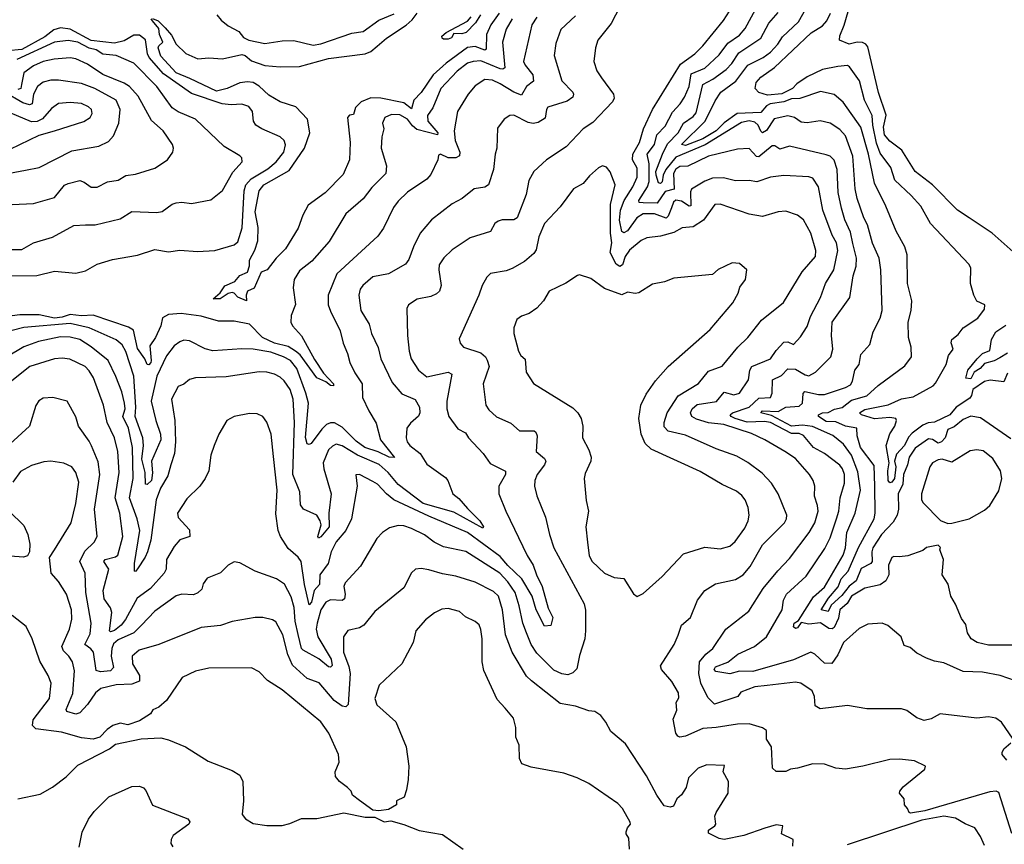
# Model space of a CAD drawing. Extents: x 1246230 to 1426786, y 660032 to 763141.
# Tile 558 of 566: x 1375854 to 1380958, y 730150 to 734421. Entities that reach past the tile are written whole.
import ezdxf

# ---------------------------------------------------------------- set-up
doc = ezdxf.new("R2010")
doc.units = 0

msp = doc.modelspace()

# ---------------------------------------------------------------- linework, layer by layer
at = {"layer": '0CON10XD'}
for points in [[(1381015, 730996.9), (1380935.8, 731024.2), (1380845, 731041.8), (1380745, 731045.5), (1380645, 731090.6), (1380595, 731098.1), (1380554.6, 731114.6), (1380505, 731140.8), (1380469.7, 731169.7), (1380439.2, 731179.2), (1380423.3, 731225), (1380353.3, 731283.3), (1380325, 731295.6), (1380250.4, 731289.6), (1380205, 731267.8), (1380125, 731195.6), (1380095, 731130.6), (1380063.1, 731086.9), (1380025, 731088.9), (1379975, 731135.6), (1379955, 731145.6), (1379865, 731106.3), (1379655, 731045.2), (1379585, 731046.9), (1379535, 731033.3), (1379462.6, 731045), (1379453.5, 731055), (1379461.2, 731068.8), (1379525, 731093.7), (1379576.2, 731135), (1379663.2, 731175), (1379725.4, 731224.6), (1379805.9, 731365), (1379813.9, 731415), (1379828.7, 731445), (1379930.5, 731539.5), (1380027.8, 731682.2), (1380055, 731736.9), (1380088.1, 731835), (1380099.5, 731875), (1380106.6, 731945), (1380129.9, 732020.1), (1380128.9, 732065), (1380119.7, 732095), (1380105, 732113.2), (1380025, 732174.6), (1379968.2, 732205), (1379917.2, 732267.2), (1379895, 732277.6), (1379855, 732278.2), (1379745, 732335.3), (1379715, 732340.3), (1379625, 732337.1), (1379563.1, 732355), (1379542.2, 732365), (1379536.9, 732375), (1379548.8, 732385), (1379635, 732414.8), (1379685, 732461.1), (1379745, 732463.9), (1379753.7, 732486.3), (1379756.2, 732555), (1379802.2, 732577.8), (1379835, 732612.9), (1379875, 732611.1), (1379925, 732581.2), (1379945, 732576.9), (1379978.9, 732595), (1380057.8, 732675), (1380069.5, 732715), (1380061.5, 732785), (1380066, 732854), (1380157.3, 732982.7), (1380173.4, 733095), (1380189.7, 733145), (1380191.4, 733185), (1380172.3, 733262.3), (1380160.2, 733320.2), (1380130.8, 733385), (1380113.4, 733445), (1380096, 733526), (1380091.7, 733645), (1380075, 733693.3), (1380055, 733713.6), (1380035, 733721.8), (1379845, 733765.4), (1379795, 733750.8), (1379767.9, 733767.9), (1379755, 733768), (1379685, 733710.7), (1379673, 733713), (1379635, 733753.8), (1379575, 733750.4), (1379425, 733714), (1379317.1, 733662.9), (1379275, 733659.8), (1379255, 733647.1), (1379243.4, 733625), (1379246.1, 733543.9), (1379199.1, 733530.9), (1379159, 733471), (1379085, 733471.6), (1379064.7, 733474.7), (1379063.4, 733485), (1379108.6, 733555), (1379117.7, 733582.3), (1379116.7, 733675), (1379107.3, 733725), (1379144.1, 733775), (1379157, 733825), (1379199.7, 733870.3), (1379237.8, 733942.2), (1379278, 733985), (1379300.5, 734019.5), (1379323.7, 734075), (1379335, 734140.3), (1379405, 734169.3), (1379480.4, 734239.6), (1379525, 734300), (1379585, 734340.7), (1379614.7, 734375), (1379690.5, 734515)], [(1381019.8, 733205), (1380895, 733315.5), (1380775.4, 733395), (1380715, 733433.9), (1380585, 733566.5), (1380495.2, 733635.2), (1380427.3, 733745), (1380365, 733791.2), (1380336.6, 733825), (1380332.1, 733865), (1380345, 733926.2), (1380305, 734044), (1380250.7, 734280.7), (1380240, 734295), (1380222.7, 734302.7), (1380195, 734304), (1380153.8, 734293.8), (1380104, 734315), (1380105, 734337.5), (1380127.4, 734392.6), (1380159.7, 734505)], [(1378965, 734487.1), (1378919.4, 734400.6), (1378850.6, 734315), (1378838.6, 734275), (1378829.4, 734205), (1378845, 734156.2), (1378869.1, 734119.1), (1378932.7, 734035), (1378934.6, 734015), (1378926.2, 733995), (1378825, 733889.2), (1378774.2, 733855), (1378687.4, 733762.6), (1378585, 733694.4), (1378518.9, 733635), (1378492.5, 733587.5), (1378479.2, 733515), (1378432.5, 733395), (1378415, 733384.3), (1378355, 733384.4), (1378335, 733378.1), (1378317.5, 733365), (1378295, 733324.3), (1378189.1, 733290.9), (1378095, 733228.5), (1378052.5, 733187.5), (1378028.8, 733151.2), (1378026.2, 733126.2), (1378038.6, 733045), (1378030, 733015), (1378015, 733000.6), (1377985, 732986.9), (1377915, 732973.1), (1377868.8, 732945), (1377860, 732925), (1377864.6, 732785.4), (1377872.1, 732705), (1377884, 732664), (1377921.9, 732605), (1377965, 732570.9), (1378075, 732595.6), (1378093.3, 732585), (1378068.8, 732445), (1378068.8, 732405), (1378079.2, 732365), (1378125, 732302.5), (1378165, 732281.4), (1378180.4, 732255), (1378257.1, 732175), (1378292.4, 732122.4), (1378372.1, 732082.1), (1378371.5, 732065), (1378337.1, 732005), (1378338.5, 731965), (1378373.1, 731875), (1378485.2, 731645.2), (1378515.7, 731595.7), (1378532.8, 731545), (1378563.1, 731485), (1378592.9, 731372.9), (1378617.2, 731325), (1378606.6, 731283.4), (1378575, 731279.6), (1378531.6, 731365), (1378510.2, 731435), (1378456, 731525), (1378383.9, 731593.9), (1378345, 731640.2), (1378175.4, 731764.6), (1377975, 731849), (1377794.1, 731934.1), (1377754.8, 731964.8), (1377709.5, 732015), (1377685, 732030), (1377615, 732065.7), (1377596.4, 732063.6), (1377602.5, 732005), (1377574.6, 731835), (1377544.8, 731775.2), (1377495, 731717.3), (1377467.8, 731665), (1377453.1, 731605), (1377410.6, 731545), (1377407.8, 731495), (1377380.5, 731465), (1377366.3, 731405), (1377355, 731390), (1377329.8, 731495), (1377312.7, 731615), (1377297.3, 731637.3), (1377245, 731681.5), (1377205.4, 731745), (1377193.8, 731775), (1377181.6, 731861.6), (1377188.8, 731985), (1377169.1, 732159.1), (1377156.9, 732275), (1377135, 732336.7), (1377114, 732365), (1377085, 732380), (1377045, 732380.6), (1376965, 732365.5), (1376928, 732345), (1376885.7, 732275), (1376861.4, 732215), (1376844.4, 732165), (1376834.4, 732085), (1376815.6, 732045), (1376787.1, 732005), (1376721.3, 731938.7), (1376672.7, 731865), (1376675, 731843.3), (1376735, 731779.2), (1376735.6, 731745), (1376685, 731726.5), (1376655, 731691.9), (1376615.7, 731625.7), (1376612.9, 731575), (1376603.2, 731555), (1376531.6, 731475), (1376463.4, 731425), (1376402.9, 731315), (1376379.6, 731285)], [(1378339.4, 734455), (1378295.6, 734395), (1378274.4, 734345), (1378272.1, 734267.9), (1378265, 734263.9), (1378215, 734282.2), (1378175, 734276.4), (1378064.7, 734195.3), (1377996.7, 734135), (1377935.7, 734044.3), (1377896.2, 734005), (1377885, 733959.7), (1377845, 733991.2), (1377726.1, 734013.9), (1377675, 734016), (1377624, 733996), (1377595, 733966.4), (1377585, 733929.4), (1377563.1, 733926.9), (1377553.5, 733915), (1377567.1, 733785), (1377563.5, 733695), (1377530.9, 733619.1), (1377436.7, 733525), (1377350.1, 733459.9), (1377322.1, 733407.9), (1377298.3, 733341.7), (1377231.4, 733235), (1377183.6, 733186.4), (1377136, 733125), (1377106.6, 733113.4), (1377070, 733030), (1377034.4, 733015), (1377027.8, 732995), (1377030, 732965), (1376985, 732984), (1376965.7, 733005), (1376955, 733007.9), (1376935, 733002.7), (1376892.5, 732975), (1376856.2, 732975), (1376893.4, 733006.6), (1376917.7, 733042.3), (1376970, 733065), (1376994.4, 733095.6), (1377035, 733113.3), (1377046, 733146), (1377046, 733175), (1377072.7, 733227.3), (1377087.8, 733275), (1377090, 733345), (1377074.2, 733425), (1377094.6, 733535), (1377119.5, 733565), (1377250.1, 733639.9), (1377331.2, 733755), (1377357.6, 733835), (1377346.7, 733905), (1377285, 733970), (1377205, 733994.8), (1377145, 734030.2), (1377095, 734077.2), (1377065, 734095.9), (1377035, 734099.8), (1376995, 734094.8), (1376929.1, 734065), (1376875, 734050.7), (1376736.3, 734116.4), (1376665.7, 734145), (1376585, 734232.5), (1376571.9, 734275), (1376575, 734286.2), (1376596.2, 734305), (1376579.3, 734345), (1376574.6, 734375), (1376541.8, 734415), (1376536.2, 734425)], [(1376542.2, 734427.8), (1376571.9, 734415), (1376608, 734378), (1376640.5, 734340.5), (1376666, 734295), (1376715, 734246.2), (1376777.5, 734217.5), (1376835, 734223.1), (1376905, 734218.8), (1377005, 734241.4), (1377022.2, 734235), (1377055, 734208.2), (1377125, 734183.2), (1377205, 734176.6), (1377305, 734178.6), (1377455, 734220.7), (1377645, 734244.2), (1377675, 734256.3), (1377706.2, 734283.8), (1377756.1, 734325), (1377856.9, 734393.1), (1377889.2, 734420.8), (1377915, 734455.3)], [(1381003.1, 730695), (1380943.1, 730783.1), (1380913.8, 730803.8), (1380875, 730810), (1380815, 730803.1), (1380625, 730825.6), (1380579.4, 730800.6), (1380541.7, 730791.7), (1380505, 730804.4), (1380452.8, 730842.8), (1380425, 730851.9), (1380245, 730852.2), (1380145, 730869.4), (1380002.4, 730852.4), (1379977.2, 730867.2), (1379974.6, 730915), (1379962.2, 730945), (1379903.8, 730985), (1379875, 730989.6), (1379727.7, 730972.3), (1379665, 730966.5), (1379592.6, 730937.4), (1379576.7, 730915), (1379455, 730876.2), (1379420.5, 730910.5), (1379385.5, 730985.5), (1379374.8, 731035), (1379377.5, 731095), (1379410.8, 731135), (1379446.3, 731163.7), (1379514.4, 731265), (1379632.8, 731357.2), (1379708.2, 731475), (1379783, 731567), (1379845, 731631.1), (1379946.3, 731765), (1379975, 731815.6), (1379993.5, 731875), (1379990, 731905), (1379973.3, 731953.3), (1379975.5, 732005.5), (1379966.9, 732035), (1379948.1, 732065), (1379875, 732148.9), (1379820.8, 732185), (1379717.1, 732245), (1379647.3, 732277.3), (1379503.6, 732325), (1379425, 732333), (1379362.3, 732352.3), (1379337.5, 732365), (1379330.7, 732385), (1379339.2, 732405), (1379365, 732427.1), (1379465.7, 732444.3), (1379505, 732491.8), (1379555, 732478.2), (1379585, 732487.1), (1379632.1, 732555), (1379637.8, 732605), (1379649.2, 732625), (1379746.5, 732665), (1379775, 732707.8), (1379815, 732751.5), (1379835, 732752.5), (1379865, 732738), (1379901.4, 732778.6), (1379935, 732831.4), (1379953.1, 732883.1), (1380005, 732981.4), (1380030.7, 733055), (1380074.5, 733125.5), (1380094.7, 733225), (1380088.6, 733265), (1380065.7, 733305), (1380017.1, 733435), (1379995, 733556), (1379965, 733599.4), (1379945, 733607.9), (1379815, 733613.8), (1379745, 733604.6), (1379675, 733581.2), (1379635, 733588.8), (1379565, 733586.5), (1379502.6, 733602.6), (1379445, 733600), (1379405, 733584.7), (1379336.7, 733543.3), (1379330.8, 733529.2), (1379333, 733457), (1379325, 733455.5), (1379285, 733481.3), (1379255, 733485.9), (1379243.7, 733476.3), (1379233.2, 733446.8), (1379215, 733402.9), (1379205, 733392.6), (1379145, 733415.2), (1379085, 733415.2), (1379052.5, 733395), (1379005, 733327.9), (1378985, 733317.9), (1378975, 733323.3), (1378962.7, 733382.7), (1378968.9, 733435), (1378987.8, 733485), (1379032.5, 733555), (1379054.8, 733605), (1379055, 733651.2), (1379030, 733695), (1379032.7, 733725), (1379066.7, 733785), (1379088.1, 733855), (1379135, 733956.5), (1379279.4, 734190.6), (1379353.6, 734245), (1379395.4, 734285), (1379502.4, 734417.6), (1379532.7, 734465)], [(1381015, 731181.5), (1380875, 731182), (1380816.2, 731195), (1380785.7, 731215), (1380766.9, 731245), (1380758.6, 731288.6), (1380735, 731320), (1380704.5, 731394.5), (1380680.8, 731435), (1380666.9, 731496.9), (1380635.7, 731545), (1380642, 731625), (1380623.8, 731675), (1380626.7, 731686.7), (1380615, 731700), (1380555, 731686.7), (1380535, 731672), (1380457.5, 731645), (1380415, 731638.6), (1380385, 731641.2), (1380374.2, 731635), (1380357.8, 731595), (1380359.6, 731545), (1380343.3, 731515), (1380315, 731493.2), (1380235, 731476.9), (1380165, 731434.7), (1380142.9, 731397.1), (1380105, 731365.3), (1380098.6, 731321.4), (1380075, 731272.8), (1380065, 731266.7), (1380047.6, 731267.6), (1380005, 731298), (1379945, 731289.5), (1379905, 731299.5), (1379885, 731272), (1379875, 731268.5), (1379865, 731276.7), (1379868.9, 731295), (1379891.2, 731308.8), (1379968.3, 731431.8), (1380025, 731481.8), (1380122.5, 731647.5), (1380133.9, 731685), (1380140.7, 731765), (1380185.2, 731865), (1380212.3, 731985), (1380199.2, 732079.2), (1380165, 732164.7), (1380125, 732221.9), (1380068.1, 732268.1), (1379963.2, 732313.2), (1379911.6, 732321.6), (1379855, 732315.9), (1379751.5, 732371.5), (1379695.6, 732385), (1379705, 732395.2), (1379785, 732391.7), (1379825, 732413.8), (1379895, 732418.9), (1379912, 732435), (1379914.4, 732485.6), (1379924.2, 732495.7), (1379995, 732480.6), (1380025, 732480.6), (1380135, 732515.3), (1380159.9, 732530.1), (1380171.6, 732548.4), (1380182.7, 732605), (1380204.6, 732635), (1380213.7, 732686.4), (1380260.6, 732739.4), (1380277.5, 732805), (1380314.6, 732875.4), (1380325.4, 732915), (1380318.4, 733125), (1380308.2, 733185), (1380274.2, 733264.2), (1380248.7, 733358.7), (1380229.4, 733395), (1380194.7, 733495), (1380184.3, 733545), (1380171.7, 733715), (1380135, 733819.5), (1380105, 733851.5), (1380055, 733885.4), (1380002.6, 733897.4), (1379935, 733887.3), (1379905, 733889.7), (1379870.6, 733915), (1379835, 733923.1), (1379765, 733908.1), (1379725, 733847.9), (1379705, 733835.3), (1379695, 733843.8), (1379681, 733875), (1379665, 733890.2), (1379635, 733897), (1379595, 733888.9), (1379407.4, 733772.6), (1379255, 733708.9), (1379202.4, 733645), (1379189.2, 733615), (1379185, 733580.7), (1379175, 733573.3), (1379166.1, 733576.1), (1379152.5, 733615), (1379152.2, 733635), (1379185.7, 733724.3), (1379212.4, 733777.6), (1379266.7, 733835), (1379294.9, 733885.1), (1379345, 733919.2), (1379361.3, 733938.7), (1379394.6, 734085.4), (1379446.8, 734113.2), (1379516.8, 734163.2), (1379545, 734193.5), (1379581, 734249), (1379695.2, 734324.8), (1379737.8, 734402.2), (1379785, 734458.9)], [(1380990.9, 732250.9), (1380835, 732359.5), (1380785, 732367.1), (1380745, 732349.7), (1380698.1, 732311.9), (1380665, 732297.8), (1380651.1, 732255), (1380631.4, 732235), (1380615, 732227.7), (1380585, 732247.1), (1380565, 732250.4), (1380495, 732201.6), (1380463.8, 732155), (1380455.8, 732115), (1380435.2, 732065), (1380431.5, 732015), (1380406.7, 731965), (1380408.7, 731885), (1380401.6, 731855), (1380380.8, 731819.2), (1380321, 731755), (1380276.8, 731685), (1380270.7, 731665), (1380272.8, 731615), (1380265, 731604.1), (1380215, 731578.1), (1380189.9, 731515), (1380153.3, 731486.7), (1380115, 731437.9), (1380060.8, 731389.2), (1380043.9, 731356.1), (1380007.8, 731365), (1380046.6, 731425), (1380096.8, 731483.2), (1380111.8, 731525), (1380149.2, 731565), (1380202.6, 731687.4), (1380283, 731835), (1380288.7, 731865), (1380287.4, 732005), (1380282.3, 732112.3), (1380211.6, 732205), (1380194.7, 732265), (1380192.5, 732305), (1380135, 732315.4), (1380085, 732338.8), (1380035, 732340.2), (1379994.2, 732365), (1379994.4, 732375), (1380015.4, 732384.6), (1380045, 732385.8), (1380076.8, 732403.2), (1380117.6, 732412.4), (1380165, 732451), (1380245, 732472.9), (1380303.8, 732526.2), (1380441.3, 732628.7), (1380477.1, 732675), (1380474.5, 732725), (1380461.5, 732775), (1380458.9, 732855), (1380475.4, 732915), (1380478.2, 732965), (1380455.5, 733055), (1380453.6, 733203.6), (1380442.5, 733245), (1380396.5, 733325), (1380343.6, 733455), (1380284.7, 733575), (1380253.3, 733725), (1380213.5, 733865), (1380123.1, 733993.1), (1380075, 734033.3), (1380005, 734049.5), (1379897.2, 734012.7), (1379855, 734011.3), (1379815, 733995.8), (1379744.1, 733985.9), (1379725.4, 733974.6), (1379695, 733940.2), (1379572.5, 733935), (1379505, 733887), (1379463.3, 733845), (1379395, 733804.7), (1379305, 733770), (1379285, 733774.3), (1379407.4, 733895), (1379459, 734001), (1379487.7, 734045), (1379566.6, 734103.4), (1379628.4, 734185), (1379707.1, 734225), (1379745, 734253.2), (1379784.3, 734295), (1379808.3, 734331.7), (1379890.1, 734409.9), (1379935, 734490)], [(1380975, 732590.6), (1380954.7, 732545.3), (1380885, 732554.2), (1380855, 732547.4), (1380795, 732506.5), (1380788.3, 732475), (1380778.7, 732461.3), (1380707.8, 732415), (1380674.9, 732375.1), (1380595, 732335.8), (1380563.6, 732333.6), (1380535, 732321.5), (1380479.9, 732280.1), (1380461.5, 732258.5), (1380440.2, 732215), (1380398.9, 732171.1), (1380389, 732135), (1380395.1, 732105), (1380388.7, 732045), (1380375, 732025.2), (1380365, 732021.4), (1380355.3, 732035), (1380353.8, 732085), (1380361, 732125), (1380344.5, 732215), (1380364.1, 732275.9), (1380389.8, 732315), (1380398.4, 732345), (1380395.5, 732355), (1380365, 732360.6), (1380285, 732354.1), (1380217.1, 732375), (1380206.9, 732385), (1380235, 732402.3), (1380355, 732426), (1380425, 732457), (1380485, 732468.5), (1380588.9, 732525), (1380601.7, 732538.2), (1380655.6, 732634.4), (1380669, 732681), (1380692.1, 732715), (1380683, 732747), (1380685.8, 732765), (1380719.3, 732790.7), (1380744.4, 732825), (1380820.5, 732875), (1380855, 732921.2), (1380856.2, 732945), (1380815, 732963.8), (1380800, 732995), (1380782, 733055), (1380783.3, 733135), (1380773.3, 733155), (1380574.5, 733365), (1380525, 733454.5), (1380475, 733510.3), (1380389.4, 733589.4), (1380370, 733655), (1380315, 733730), (1380295, 733782.1), (1380275.8, 733875), (1380272.3, 733925), (1380232.2, 734005), (1380206.7, 734105), (1380155, 734177.5), (1380145, 734183.1), (1380095, 734178.8), (1380015, 734163.8), (1379935, 734124.8), (1379881.8, 734088.2), (1379859.3, 734065), (1379805, 734037.8), (1379730.7, 734030.7), (1379685, 734043.3), (1379666.7, 734065), (1379672.3, 734095), (1379695, 734123.5), (1379766.9, 734173.1), (1379957.4, 734352.6), (1380015, 734388.5), (1380038.6, 734415), (1380057.1, 734455)], [(1378735, 734440.9), (1378659.2, 734370.8), (1378633, 734297), (1378623.9, 734236.1), (1378664.6, 734105), (1378721.5, 734045), (1378725.5, 734035), (1378720.8, 734019.2), (1378691.2, 733998.8), (1378591.5, 733968.5), (1378583.9, 733956.1), (1378578.4, 733911.6), (1378542, 733888), (1378515, 733883.8), (1378489.2, 733889.2), (1378415, 733926.7), (1378395, 733924.3), (1378364.5, 733905.5), (1378331.3, 733858.7), (1378328, 733755), (1378318.6, 733725), (1378310, 733645), (1378284, 733566), (1378265, 733553.5), (1378210, 733545), (1378147.5, 733495), (1378095, 733466.7), (1377988, 733385), (1377929.6, 733315), (1377895, 733244.2), (1377871.8, 733178.2), (1377854.7, 733155.3), (1377765, 733104.7), (1377685, 733088.9), (1377632.2, 733045), (1377619.1, 733025), (1377611.8, 732995), (1377623.1, 732915), (1377664.7, 732844.7), (1377677.1, 732795), (1377712.8, 732722.8), (1377725.3, 732665), (1377785, 732542.2), (1377835, 732482.5), (1377904.7, 732454.7), (1377926.2, 732415), (1377928.2, 732385), (1377921.8, 732368.2), (1377879.2, 732330.8), (1377861.2, 732305), (1377856.5, 732255), (1377862.7, 732235), (1377876.9, 732215), (1377929.5, 732175), (1377965, 732118.5), (1378060.7, 732050.7), (1378072.5, 732035), (1378099.4, 731965), (1378130.6, 731940.6), (1378175, 731889.2), (1378240, 731825), (1378258.1, 731795), (1378255, 731786.7), (1378105, 731871), (1377945, 731915.9), (1377815, 732013.2), (1377763.9, 732075), (1377717.3, 732117.3), (1377604.9, 732164.9), (1377525, 732214.2), (1377495, 732221.8), (1377475, 732212.9), (1377455, 732192.5), (1377426.9, 732125), (1377430.5, 732095), (1377468.8, 731965), (1377457.2, 731865), (1377458.1, 731795), (1377415, 731741.8), (1377402.5, 731735), (1377399.1, 731745), (1377416.7, 731805), (1377411.9, 731825), (1377395, 731855.5), (1377325, 731885.6), (1377309.1, 731909.1), (1377306.6, 731975), (1377270.4, 732065), (1377278.5, 732335), (1377271.6, 732455), (1377255.9, 732505.9), (1377225, 732550.5), (1377205, 732570), (1377175, 732585.3), (1377135, 732595.9), (1377095, 732597.8), (1376925, 732571.2), (1376765, 732565.5), (1376735, 732557.1), (1376705, 732534), (1376675, 732521.2), (1376640.4, 732455), (1376658.5, 732345), (1376662.3, 732235), (1376657.3, 732175), (1376638.2, 732115), (1376621.3, 732058.7), (1376583.7, 731995), (1376561, 731935), (1376533.8, 731725), (1376516.5, 731665), (1376505, 731637.1), (1376465, 731576.2), (1376455, 731562.5), (1376450, 731565), (1376450, 731605), (1376476.2, 731775), (1376463.8, 731835), (1376423.3, 731945), (1376442.9, 732045), (1376438.3, 732205), (1376417.7, 732305), (1376387.9, 732365), (1376400.2, 732405), (1376397.4, 732435), (1376384.2, 732494.2), (1376353.1, 732573.1), (1376312.1, 732655), (1376225, 732727.4), (1376165, 732764.3), (1376115, 732777.3), (1376065, 732778.7), (1375952, 732755), (1375875, 732726.6), (1375785, 732673.3)], [(1378405.9, 734425), (1378375, 734372.2), (1378356.9, 734305), (1378368.5, 734171.5), (1378358.8, 734165), (1378344, 734166), (1378245, 734207.6), (1378205.2, 734204.8), (1378174.6, 734195), (1378122.2, 734155), (1378037.2, 734065), (1377994.8, 733965.2), (1377967.3, 733925), (1377969.3, 733895), (1378021, 733835), (1378019.1, 733825), (1377912.9, 733852.9), (1377890.5, 733870.5), (1377865, 733905.7), (1377825, 733928.6), (1377780.7, 733929.3), (1377746, 733915), (1377734.3, 733885.7), (1377741.4, 733855), (1377730.6, 733815), (1377727.1, 733755), (1377754.7, 733664.7), (1377751.3, 733625), (1377678.8, 733551.2), (1377635, 733493.3), (1377545, 733415.8), (1377457.6, 733272.4), (1377369.2, 733170.7), (1377305, 733120), (1377276.4, 733075), (1377272, 733032), (1377284.1, 732945.9), (1377261.2, 732888.8), (1377259.5, 732855), (1377267.8, 732835), (1377315, 732784.4), (1377381.6, 732661.6), (1377429.4, 732589.4), (1377480.5, 732535), (1377480, 732525), (1377465, 732525.7), (1377441.2, 732545), (1377395, 732566.7), (1377307.8, 732685), (1377284.5, 732704.5), (1377245, 732728.4), (1377175, 732745.6), (1377112.8, 732775), (1377044.8, 732844.8), (1376965, 732859.5), (1376885, 732860.4), (1376795, 732885.7), (1376691.2, 732898.8)], [(1376875.5, 734445.5), (1376898.3, 734418.3), (1376935, 734390), (1376990.3, 734360.3), (1377015, 734329.2), (1377041.2, 734315), (1377125, 734297.9), (1377215, 734312), (1377275, 734314), (1377375, 734289.2), (1377415, 734295.7), (1377575, 734351.8), (1377635, 734359.6), (1377715, 734418.5), (1377795, 734450.6)], [(1378535, 734434.6), (1378508.4, 734395), (1378466.2, 734205), (1378474.6, 734185), (1378513.1, 734135), (1378517.3, 734102.7), (1378480.4, 734075), (1378455, 734030.6), (1378415, 734046.2), (1378345, 734088.7), (1378305, 734107.9), (1378265, 734111.5), (1378215, 734077.8), (1378179.4, 734035), (1378123.5, 733945), (1378105.4, 733845), (1378111.9, 733795), (1378136.2, 733735), (1378134.6, 733715.4), (1378115, 733705.4), (1378075, 733705.3), (1378035, 733723.8), (1378025, 733720), (1378020.8, 733695), (1377985, 733618.6), (1377964.2, 733595), (1377865, 733528.1), (1377815, 733480.5), (1377792.4, 733447.6), (1377739.1, 733340.9), (1377710, 733300), (1377497.1, 733105), (1377453.3, 732995), (1377453.8, 732945), (1377465, 732912), (1377515, 732808.8), (1377530, 732745), (1377552.7, 732692.7), (1377565.4, 732645), (1377591.5, 732591.5), (1377628.9, 732535), (1377631.5, 732465), (1377663.8, 732395), (1377701.7, 732331.7), (1377723.5, 732245), (1377796.4, 732153.6), (1377769.2, 732155), (1377712.9, 732182.9), (1377643.2, 732205), (1377597.9, 732237.9), (1377525, 732310.5), (1377485, 732332.4), (1377465, 732333.7), (1377444.6, 732325), (1377419.5, 732300.5), (1377365, 732225.5), (1377355, 732220.6), (1377345, 732224.4), (1377336.4, 732256.4), (1377351.7, 732435), (1377337.5, 732487.5)], [(1378243, 734447), (1378216, 734404), (1378167.8, 734355), (1378145, 734347.1), (1378105, 734348.8), (1378092.2, 734327.8), (1378075, 734320), (1378050.9, 734320.9), (1378043.8, 734325), (1378042.5, 734335), (1378065, 734354.5), (1378175, 734412.9), (1378194, 734435)], [(1375745, 733093.5), (1375943.1, 733096.9), (1376035, 733118.5), (1376145, 733108.8), (1376195, 733119.4), (1376255.4, 733154.6), (1376335, 733179.4), (1376465, 733200.8), (1376555, 733230.8), (1376625, 733219.2), (1376685, 733226.5), (1376775, 733220), (1376865, 733226.2), (1376965, 733255.5), (1376985, 733270.6), (1377007.1, 733342.9), (1377017, 733535), (1377025.8, 733565), (1377053.6, 733596.4), (1377140.9, 733649.1), (1377182.7, 733685), (1377222.7, 733735), (1377232.4, 733772.4), (1377224.4, 733795), (1377204.2, 733815), (1377110, 733855), (1377078.6, 733875), (1377065.5, 733895.5), (1377060, 733945), (1377041.7, 733971.7), (1377005, 733982.9), (1376949.5, 733979.5), (1376904.2, 733985.8), (1376745, 734038.2), (1376599.9, 734139.9), (1376525.7, 734225), (1376516.9, 734245), (1376507, 734317), (1376475, 734340), (1376445, 734340.7), (1376395, 734311.5), (1376345, 734298.8), (1376225, 734312.9), (1376115, 734371.8), (1376065, 734378.8), (1376031.3, 734368.7), (1375985, 734332.8), (1375865, 734266.4), (1375715, 734252)], [(1375805, 733230.4), (1375865, 733231.5), (1375925.5, 733264.5), (1376024.7, 733295.3), (1376135, 733354.4), (1376195, 733358.2), (1376245, 733357.7), (1376375, 733390), (1376435, 733426.9), (1376565, 733422.7), (1376592.7, 733427.3), (1376645, 733465.7), (1376665, 733473.3), (1376695, 733476.4), (1376745, 733468.9), (1376845, 733488.1), (1376905, 733535.8), (1376958.1, 733631.9), (1377007.5, 733685), (1377005.8, 733705), (1376995, 733716.2), (1376914, 733764), (1376765, 733905.4), (1376675, 733944.1), (1376644.5, 733964.5), (1376564.6, 734075), (1376445.9, 734195.9), (1376354, 734235), (1376285, 734243), (1376250.9, 734265), (1376215, 734274.3), (1376155, 734304.4), (1376105, 734313.1), (1376034.7, 734304.7), (1375838.9, 734215)], [(1375815.6, 733464.4), (1375925, 733468.9), (1376035, 733499.5), (1376086.7, 733563.3), (1376105, 733573.3), (1376165, 733587.8), (1376189.1, 733579.1), (1376225, 733553.1), (1376255, 733552.9), (1376309.2, 733580.8), (1376365, 733590.5), (1376405, 733614.4), (1376455, 733620.5), (1376555, 733651.9), (1376620, 733695), (1376647.5, 733735), (1376650.8, 733755), (1376645.6, 733775), (1376597.1, 733845), (1376538.1, 733898.1), (1376467.8, 734025), (1376424.1, 734074.1), (1376395, 734092.5), (1376285, 734137.7), (1376205, 734190), (1376145, 734218.8), (1376115, 734223.3), (1376033.2, 734216.8), (1375975, 734203.7), (1375925, 734182.1), (1375875.4, 734145), (1375864.1, 734085), (1375860.2, 734065), (1375845, 734058.6)], [(1375735, 733614.1), (1375885, 733641.5), (1375955, 733655.5), (1376125, 733742.2), (1376264.7, 733765.3), (1376315, 733790.5), (1376340.7, 733819.3), (1376368.7, 733885), (1376374.2, 733955), (1376355, 734004.5), (1376244.2, 734064.2), (1376175, 734090.7), (1376055, 734108.6), (1376015, 734108.4), (1375975, 734097.2), (1375946.7, 734075), (1375926.5, 734035), (1375918.4, 733985), (1375905, 733979.5), (1375870.9, 733990.9), (1375775, 734046)], [(1375805, 733751.2), (1375955, 733822.7), (1376035, 733846.1), (1376186.7, 733893.3), (1376219.2, 733915), (1376230.6, 733935), (1376226.9, 733955), (1376210.5, 733970.5), (1376175, 733986.1), (1376115, 733991.9), (1376055, 733986.2), (1376018.2, 733961.8), (1375972.6, 733907.4), (1375945, 733894.5), (1375915, 733891.2), (1375725, 733971.9)], [(1380996.7, 730206.7), (1380929.2, 730419.2), (1380915, 730426), (1380882.6, 730422.6), (1380545, 730324.3), (1380472.1, 730312.1), (1380463.8, 730315), (1380456.1, 730336.1), (1380440, 730355), (1380438.8, 730385), (1380414.2, 730414.2), (1380416, 730425), (1380433, 730447), (1380545, 730538.8), (1380550, 730555), (1380492.7, 730582.7), (1380415, 730590.8), (1380365, 730589.2), (1380224.4, 730555.6), (1380135, 730540), (1380085, 730544.3), (1380025.8, 730565.8), (1379965, 730566.9), (1379885, 730543.8), (1379850, 730540), (1379825, 730527.1), (1379775, 730527.5), (1379756, 730545), (1379751.4, 730655), (1379725.5, 730695), (1379725, 730738.8), (1379705, 730753.1), (1379635, 730774.5), (1379575, 730772.7), (1379465, 730754.6), (1379395, 730750), (1379305, 730709.7), (1379275.5, 730705.5), (1379265, 730710), (1379255.4, 730725.4), (1379241.9, 730798.1), (1379260, 730845), (1379257.5, 730885), (1379271.2, 730908.8), (1379269.2, 730935), (1379235, 730994), (1379181.2, 731055), (1379176, 731075), (1379246.9, 731185), (1379266.4, 731233.6), (1379284.5, 731285), (1379330.6, 731325), (1379366.7, 731415), (1379404.6, 731465.4), (1379461.3, 731498.7), (1379565, 731521.5), (1379604.2, 731545.8), (1379640.8, 731589.1), (1379705, 731700.5), (1379817.8, 731815), (1379829.2, 731835), (1379831.2, 731855), (1379785.7, 731965), (1379750.6, 732020.6), (1379701.8, 732071.8), (1379627.8, 732127.7), (1379570.4, 732160.4), (1379465, 732198), (1379305, 732268.7), (1379215, 732289.1), (1379195, 732312.5), (1379193.8, 732335), (1379209.8, 732385), (1379267.3, 732472.7), (1379373.4, 732536.6), (1379425, 732600), (1379495, 732626.7), (1379576.5, 732725), (1379627.5, 732775), (1379698.9, 732865), (1379814, 732956), (1379910.4, 733115), (1379979.4, 733195), (1379980.9, 733225), (1379954.6, 733315), (1379916.5, 733385), (1379885, 733409.4), (1379825, 733430), (1379785, 733426.5), (1379705, 733400.9), (1379635, 733414.5), (1379485, 733465.6), (1379456.8, 733463.2), (1379398, 733382), (1379345, 733348.8), (1379287.2, 733342.8), (1379245, 733319.3), (1379175, 733300), (1379105, 733291.8), (1379075, 733278.2), (1379015, 733226.7), (1378992.8, 733195), (1378977.9, 733152.1), (1378965, 733141.9), (1378945, 733155.5), (1378914.2, 733215), (1378922.5, 733265), (1378916.9, 733315), (1378916.4, 733463.6), (1378940.8, 733565), (1378915, 733633.8), (1378895, 733656.7), (1378875, 733664), (1378855, 733654), (1378807.5, 733612.5), (1378775, 733572.9), (1378725, 733544.3), (1378655, 733451.4), (1378575, 733366), (1378545, 733296.2), (1378531.5, 733228.5), (1378519.3, 733210.7), (1378471.5, 733168.5), (1378407.5, 733132.5), (1378375, 733120), (1378295, 733105.7), (1378275, 733088), (1378251.1, 733045), (1378234.5, 732995), (1378131.7, 732768.3), (1378137.1, 732745), (1378155, 732725.6), (1378245, 732695.5), (1378268.5, 732675), (1378277.7, 732657.7), (1378286.7, 732625), (1378255.6, 732535), (1378270, 732425), (1378285, 732400), (1378325, 732364.4), (1378400.6, 732330.6), (1378445, 732291.4), (1378521.3, 732291.3), (1378530, 732285), (1378536.4, 732265), (1378531.1, 732185), (1378575, 732148.6), (1378581.9, 732135), (1378574.4, 732115), (1378536.5, 732065), (1378524.5, 732035), (1378523.3, 732005), (1378534.6, 731954.6), (1378579.5, 731845), (1378599.5, 731755), (1378622.7, 731685), (1378779.2, 731395), (1378787.7, 731362.3), (1378786.9, 731255), (1378783.1, 731215), (1378755, 731127.5), (1378741.2, 731058.8), (1378722, 731038), (1378695, 731028.2), (1378665, 731032.7), (1378622.8, 731052.7), (1378535, 731139.5), (1378505, 731185.6), (1378480.8, 731245), (1378461.4, 731295), (1378443.7, 731385), (1378422.3, 731455), (1378385, 731509.3), (1378342.2, 731555), (1378166.6, 731666.6), (1378050.8, 731690.9), (1378002.2, 731715), (1377952.6, 731752.6), (1377885, 731786.2), (1377845, 731799.2), (1377815, 731801.8), (1377770.5, 731789.5), (1377735.3, 731764.7), (1377705, 731733.1), (1377619.8, 731590.2), (1377540.5, 731505), (1377534.6, 731485), (1377542, 731445), (1377538.5, 731421.5), (1377525, 731412.8), (1377464.4, 731415.6), (1377441.2, 731405), (1377415.2, 731365), (1377395.2, 731294.8), (1377390.9, 731265), (1377399.3, 731225), (1377468.5, 731108.5), (1377474.5, 731075.5), (1377465, 731067.5), (1377455, 731068.4), (1377405, 731111.1), (1377323.1, 731155), (1377314.8, 731165), (1377296.9, 731236.9), (1377282.6, 731305), (1377276.2, 731376.1), (1377261.8, 731431.8), (1377227.4, 731497.4), (1377185, 731525.6), (1377074.6, 731564.6), (1376995, 731608), (1376965, 731613.8), (1376935, 731596), (1376895, 731555.8), (1376825, 731528), (1376805, 731498.8), (1376798.7, 731471.3), (1376778.3, 731451.7), (1376755, 731441.5), (1376694.7, 731445.3), (1376665, 731436.5), (1376555, 731357.5), (1376485.5, 731285), (1376445.4, 731245), (1376365, 731209.3), (1376340.9, 731189.1), (1376331.8, 731165), (1376328.1, 731125), (1376339.6, 731065), (1376325, 731049), (1376273.8, 731043.8), (1376250.8, 731050.9), (1376236.3, 731145), (1376223.2, 731163.2), (1376191.5, 731185), (1376219.7, 731240.3), (1376225.3, 731294.8), (1376196.2, 731455), (1376193.1, 731555), (1376166, 731615), (1376191.7, 731668.3), (1376240.4, 731715), (1376255.3, 731744.7), (1376242.4, 731885), (1376270.3, 732065), (1376260.8, 732130.8), (1376225.5, 732214.5), (1376215, 732238.1), (1376158.2, 732315), (1376144.6, 732364.6), (1376100.8, 732445), (1376025.8, 732464.2), (1375975, 732460), (1375953, 732447), (1375937.6, 732422.4), (1375905.8, 732315), (1375805.5, 732225)], [(1379055, 731433.8), (1379085, 731448.8), (1379185, 731537.5), (1379294.7, 731655.3), (1379405, 731688.8), (1379485, 731679.6), (1379535.3, 731694.7), (1379561.9, 731718.1), (1379612.2, 731787.7), (1379630.4, 731825), (1379635.4, 731855), (1379630, 731895), (1379613.6, 731933.6), (1379596.8, 731956.8), (1379569.5, 731979.5), (1379495, 732013.8), (1379381.5, 732081.5), (1379126.6, 732196.6), (1379096.1, 732226.1), (1379075.5, 732275), (1379063.6, 732355), (1379073.1, 732425), (1379100.7, 732480.7), (1379149.2, 732550.8), (1379215.7, 732625), (1379433.8, 732816.2), (1379550, 732955), (1379578.8, 733005), (1379586.2, 733035), (1379616.9, 733075), (1379623.3, 733125), (1379585, 733157.5), (1379547.5, 733162.5), (1379475, 733127.1), (1379445, 733100.8), (1379245, 733082.5), (1379197, 733063), (1379135, 733052), (1379063.8, 733006.2), (1379045, 733002.7), (1379005, 733008.9), (1378975, 732995.3), (1378885, 733029.2), (1378815, 733080), (1378755, 733100), (1378745, 733096.7), (1378685, 733055.8), (1378598.8, 733015), (1378568.6, 732965), (1378535, 732927.5), (1378495, 732900), (1378455, 732885.8), (1378431.3, 732868.7), (1378415.6, 732825), (1378415.7, 732795.7), (1378440, 732705), (1378451.5, 732681.5), (1378473.3, 732663.3), (1378479.4, 732595), (1378516.6, 732536.6), (1378720.5, 732410.5), (1378747.1, 732385), (1378764.4, 732355), (1378772.2, 732315), (1378771.4, 732255), (1378805, 732194), (1378815.5, 732155), (1378814.4, 732135), (1378785, 732070), (1378780.5, 732045), (1378790.9, 731930.9), (1378802.5, 731875), (1378789.2, 731795), (1378796.9, 731715), (1378805.8, 731645), (1378821.9, 731615), (1378885, 731554.4), (1378935, 731531.2), (1378985, 731526.7), (1379035, 731447.5), (1379055, 731433.8)], [(1376691.2, 732898.8), (1376625.3, 732894.7), (1376595, 732876.7), (1376586.1, 732835), (1376558.4, 732775), (1376528.6, 732731.4), (1376535.6, 732655), (1376534.5, 732645), (1376523, 732633), (1376515, 732635.8), (1376503.2, 732665), (1376465, 732718.8), (1376443.8, 732813.8), (1376418.6, 732828.6), (1376235, 732891.1), (1376175, 732887.6), (1376115, 732894.6), (1376075, 732880), (1376035, 732875.1), (1375955, 732892.6), (1375855, 732893.1), (1375815, 732886.9)], [(1377337.5, 732487.5), (1377289.8, 732615), (1377258, 732655), (1377221.5, 732675), (1377155, 732699), (1377065, 732714), (1377005, 732716.4), (1376855, 732706.4), (1376815, 732716.5), (1376735, 732757.1), (1376705, 732760.8), (1376685, 732753.1), (1376655, 732731.1), (1376615, 732679.5), (1376565.6, 732575), (1376536, 732445), (1376559.5, 732345), (1376583.3, 732275), (1376586.2, 732245), (1376538, 732135), (1376543.3, 732073.2), (1376536.6, 732035), (1376515, 732013.1), (1376506.1, 732016.1), (1376504.8, 732075), (1376486.5, 732145), (1376495.8, 732215), (1376493.1, 732255), (1376453.1, 732365), (1376456.2, 732413.8), (1376445.9, 732575), (1376405, 732703.3), (1376385, 732736.9), (1376355, 732763.4), (1376214.4, 732825), (1376115, 732846.7), (1375875, 732826.2), (1375755, 732795.8)], [(1380975, 732694), (1380935, 732670.5), (1380905.9, 732654.1), (1380855, 732640.5), (1380832.9, 732615), (1380801.8, 732595), (1380785, 732560.6), (1380758, 732565), (1380768.2, 732605), (1380817.1, 732665), (1380845, 732692.6), (1380881.9, 732708.1), (1380890.6, 732765), (1380914.5, 732805), (1380965, 732838.8)], [(1376379.6, 731285), (1376345, 731256.8), (1376325, 731251.2), (1376319.1, 731255), (1376331.3, 731351.3), (1376324, 731375), (1376292.1, 731422.1), (1376287.1, 731465), (1376316.9, 731575), (1376290.7, 731615), (1376297.8, 731625), (1376350.7, 731639.3), (1376362, 731648), (1376388.1, 731745), (1376373.8, 731865), (1376348.7, 731945), (1376369.5, 732075), (1376362.8, 732185), (1376345.8, 732255), (1376306.7, 732335), (1376288.5, 732425), (1376236.1, 732566.1), (1376215, 732602.5), (1376192.7, 732625), (1376113.3, 732663.3), (1376075, 732668.5), (1376035, 732664.6), (1375906.7, 732625), (1375805, 732543.6)], [(1380665, 731812), (1380685, 731813.8), (1380775, 731835.5), (1380855, 731880.4), (1380881.8, 731905), (1380929.2, 731980.8), (1380944.8, 732045.2), (1380938.1, 732085), (1380898.4, 732148.4), (1380847.6, 732187.6), (1380815, 732192.7), (1380781.5, 732188.5), (1380685, 732129.5), (1380635, 732144.1), (1380615, 732141.4), (1380585.4, 732125), (1380572, 732105), (1380527.7, 731965), (1380528.5, 731935), (1380537.8, 731917.8), (1380627.7, 731827.7), (1380665, 731812)], [(1379861.2, 730141.2), (1379862.5, 730175), (1379802.5, 730205), (1379810, 730245), (1379775, 730250.8), (1379717, 730233), (1379607.5, 730195), (1379505, 730174.7), (1379479.8, 730179.8), (1379425, 730207.5), (1379425, 730222.5), (1379458, 730245), (1379462, 730255), (1379457.5, 730295), (1379464.2, 730315), (1379527.1, 730415), (1379528.8, 730475), (1379500.8, 730525), (1379507.5, 730557.5), (1379415, 730561.1), (1379371.2, 730545), (1379320, 730495), (1379308.6, 730445), (1379285, 730406.2), (1379260.8, 730385), (1379242.7, 730347.3), (1379225, 730342.5), (1379195, 730349.2), (1379156.9, 730405), (1379102.7, 730505), (1378995, 730670), (1378918.6, 730735), (1378892.8, 730782.8), (1378866.4, 730816.4), (1378835, 730838), (1378805, 730841.4), (1378735.5, 730865.5), (1378655, 730878.9), (1378506.2, 730996.2), (1378481.7, 731021.7), (1378407.5, 731145), (1378372.5, 731235), (1378356.9, 731365), (1378336, 731435), (1378309.5, 731459.5), (1378215, 731507.3), (1378115, 731539.2), (1378045, 731551.1), (1377975, 731571.5), (1377935, 731578.1), (1377905.7, 731574.3), (1377884.5, 731555.5), (1377845, 731478), (1377694.3, 731355), (1377637.1, 731285), (1377615, 731271.4), (1377555, 731257.1), (1377533.3, 731225), (1377533.3, 731145), (1377560.6, 731070.6), (1377566.7, 731035), (1377557.5, 730875), (1377545, 730861.3), (1377525, 730865.7), (1377484.9, 730894.9), (1377406.8, 730986.8), (1377345, 731009), (1377267.5, 731077.5), (1377243.3, 731133.3), (1377218.2, 731235), (1377181.5, 731301.5), (1377165, 731312.9), (1377114.6, 731324.6), (1377075, 731324.5), (1376955, 731303.3), (1376895, 731282.5), (1376795, 731272.7), (1376575.6, 731185.6), (1376474.2, 731155), (1376436.7, 731125), (1376438, 731085), (1376474.7, 731025), (1376474.5, 730995), (1376435, 730978.7), (1376355, 730976.1), (1376275, 730956.5), (1376246.7, 730935), (1376206.3, 730873.7), (1376165, 730830.9), (1376145, 730824.2), (1376098, 730838), (1376095, 730848.8), (1376128.7, 730931.3), (1376138, 731048), (1376127.1, 731095), (1376109.2, 731125), (1376081.6, 731151.6), (1376072.5, 731175), (1376112.9, 731265), (1376123.7, 731316.4), (1376122.1, 731365), (1376096.8, 731445), (1376055, 731510.6), (1376016.7, 731555), (1376009.4, 731635), (1376035, 731674.4), (1376120.5, 731815), (1376144.3, 731915), (1376160, 732025), (1376145.3, 732075.3), (1376125, 732105.6), (1376083.7, 732123.7), (1376015, 732134.6), (1375978.6, 732131.4), (1375915, 732112.5), (1375858.3, 732081.8), (1375819.4, 732025)], [(1375799.6, 731875), (1375875, 731801.5), (1375896.9, 731755), (1375906.5, 731705), (1375904.4, 731665), (1375895, 731644), (1375873.2, 731636.8), (1375805, 731642.5)], [(1379015.7, 730125), (1379011.7, 730181.7), (1378997.5, 730205), (1378997.8, 730215), (1379004.6, 730235.4), (1379020.8, 730255), (1379018.6, 730265), (1378978.1, 730335), (1378955, 730361.4), (1378803.8, 730465), (1378743.3, 730495), (1378675, 730519.2), (1378505, 730548.8), (1378456.2, 730566.2), (1378443.9, 730593.9), (1378443.6, 730663.6), (1378426, 730705), (1378425.7, 730755.7), (1378414.1, 730804.1), (1378371.2, 730855), (1378329.6, 730899.6), (1378260.1, 731050.1), (1378251.8, 731095), (1378251.2, 731215), (1378245, 731262.5), (1378235, 731286), (1378214.4, 731304.4), (1378165, 731327.5), (1378133.8, 731355), (1378075, 731371.5), (1378041.8, 731368.2), (1378005, 731349.2), (1377958, 731312), (1377906.9, 731255), (1377894, 731195), (1377835.7, 731085), (1377718, 730975), (1377694.4, 730905), (1377705, 730872.5), (1377804.4, 730785), (1377857.1, 730655), (1377871.1, 730555), (1377868.5, 730485), (1377858.3, 730431.7), (1377846.5, 730393.5), (1377807.5, 730375), (1377807.5, 730355), (1377765, 730330), (1377715, 730323.3), (1377685, 730326.7), (1377615, 730376.7), (1377580, 730405), (1377572.5, 730425), (1377553.8, 730445), (1377511.2, 730475), (1377490.5, 730500.5), (1377488.8, 730525), (1377510.8, 730575), (1377507.1, 730615), (1377456.1, 730726.1), (1377415.6, 730785), (1377215, 730950), (1377138.7, 730998.7), (1377095, 731043.3), (1377055, 731063.8), (1376835, 731062.5), (1376765, 731046.7), (1376696.1, 731013.9), (1376615.4, 730894.6), (1376575, 730860), (1376543.5, 730846.5), (1376532.5, 730825), (1376475, 730790), (1376415, 730768.8), (1376375, 730777.5), (1376337.5, 730765), (1376307.5, 730745), (1376270, 730705), (1376235.7, 730694.3), (1376175, 730702.2), (1376071.2, 730731.2), (1375937.3, 730747.3), (1375920.9, 730765), (1375923.3, 730795), (1376008.8, 730905), (1376017.8, 730985), (1376001.5, 731025), (1375958.1, 731098.1), (1375919.1, 731215), (1375888.3, 731278.3), (1375814.5, 731334.5)], [(1375845, 730386), (1375959.5, 730410.5), (1376025, 730445.7), (1376095, 730500), (1376155, 730560.6), (1376320, 730645), (1376351.2, 730668.8), (1376484.4, 730695.6), (1376585, 730701.1), (1376625, 730691.4), (1376713.3, 730655), (1376830.3, 730580.3), (1376955, 730532.9), (1376995, 730508), (1377011.2, 730475), (1377014.2, 730375), (1377008, 730305), (1377025, 730281.2), (1377065, 730257.5), (1377135, 730246.9), (1377215, 730248.1), (1377255, 730257.8), (1377315, 730284.3), (1377395, 730283.1), (1377535, 730313.8), (1377645, 730291.2), (1377695, 730290), (1377743, 730267), (1377778.3, 730271.7), (1377845, 730253.3), (1377925, 730221.2), (1378045, 730200), (1378152.5, 730125)], [(1380970, 730585), (1380946.2, 730615), (1380946, 730625), (1380955.8, 730645), (1380991.9, 730675)], [(1376162.9, 730135), (1376177.7, 730212.3), (1376210.3, 730279.7), (1376239.7, 730320.3), (1376316.4, 730396.4), (1376435, 730449.2), (1376475, 730452), (1376495, 730443.3), (1376508.8, 730428.8), (1376543.1, 730353.1), (1376725, 730282), (1376735.9, 730265.9), (1376730, 730255), (1376649.2, 730195), (1376638.6, 730175), (1376638, 730155), (1376647.3, 730137.3)], [(1380854.5, 730144.5), (1380835, 730191.2), (1380805, 730236.2), (1380755, 730256), (1380705.5, 730285.5), (1380645, 730296.6), (1380530.5, 730275), (1380143.1, 730146.9)]]:
    msp.add_lwpolyline(points, dxfattribs=at)

doc.saveas('drawing.dxf')
